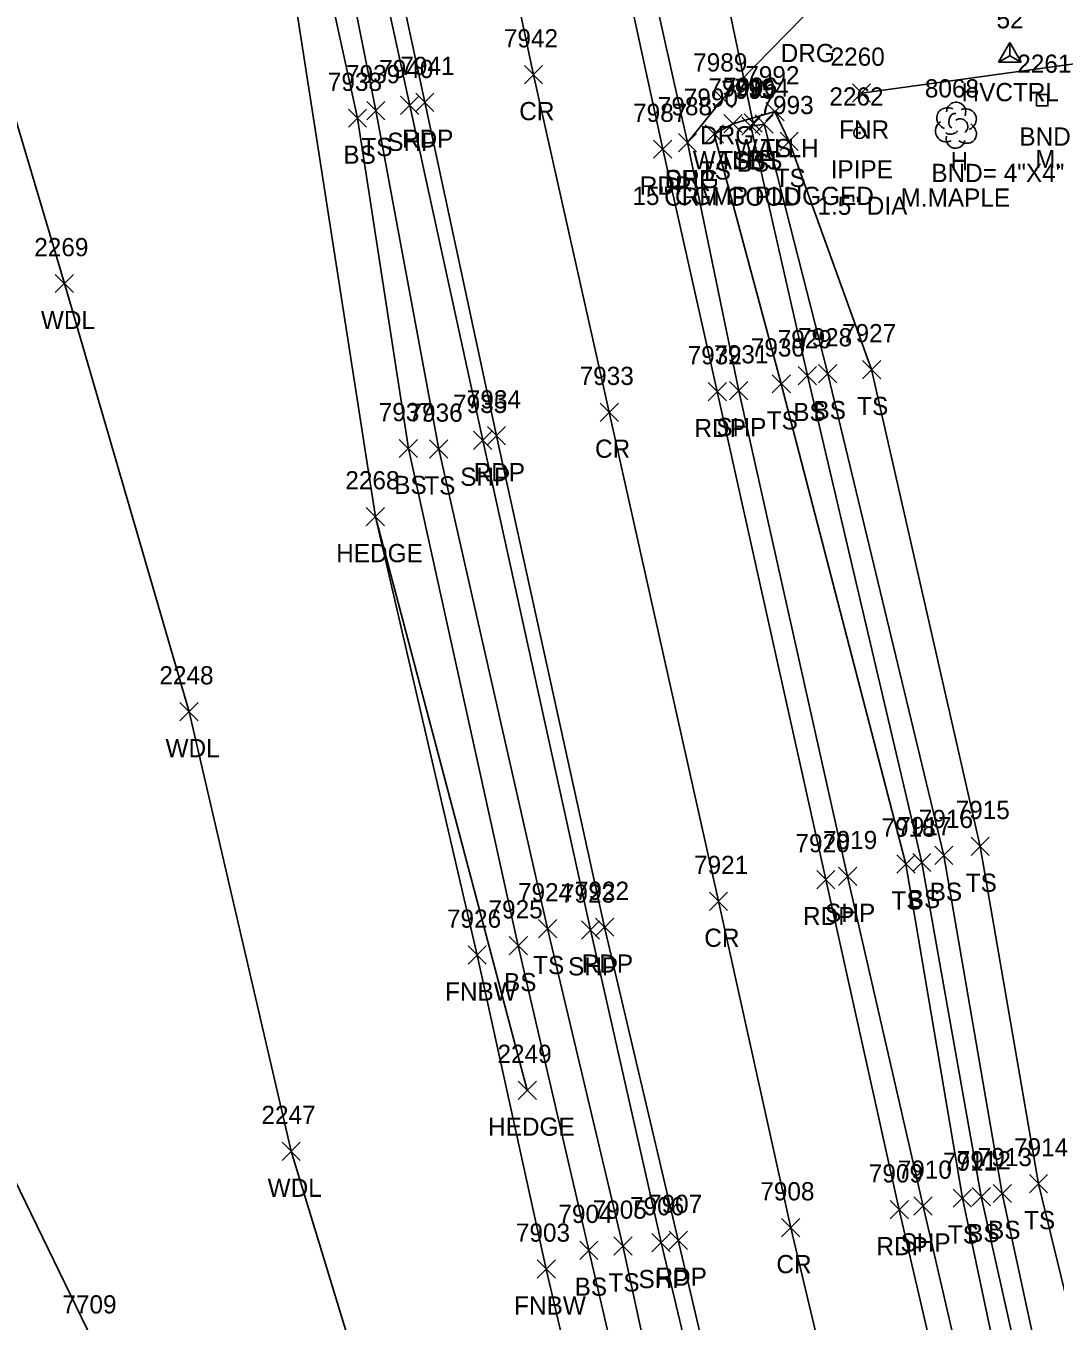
# Model space of a CAD drawing. Extents: x 1439173 to 1457902, y 641926 to 659889.
# Drawn here: x 1448436.9 to 1448550, y 644755 to 644897.2 of the extents above; entities that cross this region are included whole.
import ezdxf

# ---------------------------------------------------------------- set-up
doc = ezdxf.new("R2010")
doc.units = 0
for name, color, linetype in [('C_A', 7, 'Continuous'), ('C_I', 7, 'Continuous'), ('CPSM', 7, 'Continuous'), ('D_A', 7, 'Continuous'), ('D_C', 7, 'Continuous'), ('D_I', 7, 'Continuous'), ('D_TIC', 7, 'Continuous'), ('DCP', 7, 'Continuous'), ('DHW', 7, 'Continuous'), ('L_A', 7, 'Continuous'), ('L_C', 7, 'Continuous'), ('L_I', 7, 'Continuous'), ('L_TIC', 7, 'Continuous'), ('LAHR', 7, 'Continuous'), ('LAWA', 7, 'Continuous'), ('LELB', 7, 'Continuous'), ('Level 18', 7, 'Continuous'), ('LFNC', 7, 'Continuous'), ('LTD', 7, 'Continuous'), ('M_A', 7, 'Continuous'), ('M_C', 7, 'Continuous'), ('M_I', 7, 'Continuous'), ('MPIP', 7, 'Continuous'), ('P_A', 7, 'Continuous'), ('P_I', 7, 'Continuous'), ('P_TIC', 7, 'Continuous'), ('PET', 7, 'Continuous'), ('PRC', 7, 'Continuous'), ('PSP', 7, 'Continuous'), ('R_A', 7, 'Continuous'), ('R_I', 7, 'Continuous'), ('R_TIC', 7, 'Continuous'), ('RDG', 7, 'Continuous')]:
    doc.layers.add(name, color=color, linetype=linetype)

msp = doc.modelspace()

# ---------------------------------------------------------------- linework, layer by layer
at = {"layer": 'CPSM'}
for p, q in [((1448543.75, 644893.24), (1448545, 644895.4)), ((1448546.25, 644893.24), (1448545, 644895.4)), ((1448545, 644893.96), (1448545, 644895.4)), ((1448543.75, 644893.24), (1448545, 644893.96)), ((1448545, 644893.96), (1448545, 644893.96)), ((1448545, 644893.96), (1448546.25, 644893.24)), ((1448543.75, 644893.24), (1448546.25, 644893.24))]:
    msp.add_line(p, q, dxfattribs=at)
at = {"layer": 'D_TIC'}
for points in [[(1448518.2, 644886.81), (1448520.2, 644888.81)], [(1448520.2, 644886.81), (1448518.2, 644888.81)], [(1448513.59, 644885.48), (1448515.59, 644887.48)], [(1448515.59, 644885.48), (1448513.59, 644887.48)], [(1448515.81, 644885.56), (1448517.81, 644887.56)], [(1448517.81, 644885.56), (1448515.81, 644887.56)]]:
    msp.add_lwpolyline(points, dxfattribs=at)
at = {"layer": 'DCP'}
msp.add_lwpolyline([(1448516.81, 644886.56), (1448510.49, 644916.78)], dxfattribs=at)
at = {"layer": 'DHW'}
msp.add_lwpolyline([(1448514.59, 644886.48), (1448519.2, 644887.81)], dxfattribs=at)
at = {"layer": 'L_TIC'}
for points in [[(1448527.7, 644888.85), (1448529.7, 644890.85)], [(1448529.7, 644888.85), (1448527.7, 644890.85)], [(1448472.36, 644886.09), (1448474.36, 644888.09)], [(1448474.36, 644886.09), (1448472.36, 644888.09)], [(1448474.37, 644886.93), (1448476.37, 644888.93)], [(1448476.37, 644886.93), (1448474.37, 644888.93)], [(1448518.2, 644886.81), (1448520.2, 644888.81)], [(1448520.2, 644886.81), (1448518.2, 644888.81)], [(1448511.54, 644884.35), (1448513.54, 644886.35)], [(1448513.54, 644884.35), (1448511.54, 644886.35)], [(1448513.59, 644885.48), (1448515.59, 644887.48)], [(1448515.59, 644885.48), (1448513.59, 644887.48)], [(1448515.56, 644885.22), (1448517.56, 644887.22)], [(1448517.56, 644885.22), (1448515.56, 644887.22)], [(1448515.56, 644885.22), (1448517.56, 644887.22)], [(1448517.56, 644885.22), (1448515.56, 644887.22)], [(1448517.01, 644885.45), (1448519.01, 644887.45)], [(1448519.01, 644885.45), (1448517.01, 644887.45)], [(1448519.76, 644883.54), (1448521.76, 644885.54)], [(1448521.76, 644883.54), (1448519.76, 644885.54)], [(1448519.76, 644883.54), (1448521.76, 644885.54)], [(1448521.76, 644883.54), (1448519.76, 644885.54)], [(1448440.17, 644867.93), (1448442.17, 644869.93)], [(1448442.17, 644867.93), (1448440.17, 644869.93)], [(1448521.76, 644857.82), (1448523.76, 644859.82)], [(1448523.76, 644857.82), (1448521.76, 644859.82)], [(1448523.99, 644858.03), (1448525.99, 644860.03)], [(1448525.99, 644858.03), (1448523.99, 644860.03)], [(1448528.82, 644858.48), (1448530.82, 644860.48)], [(1448530.82, 644858.48), (1448528.82, 644860.48)], [(1448518.89, 644856.91), (1448520.89, 644858.91)], [(1448520.89, 644856.91), (1448518.89, 644858.91)], [(1448477.95, 644849.81), (1448479.95, 644851.81)], [(1448479.95, 644849.81), (1448477.95, 644851.81)], [(1448481.28, 644849.75), (1448483.28, 644851.75)], [(1448483.28, 644849.75), (1448481.28, 644851.75)], [(1448474.32, 644842.32), (1448476.32, 644844.32)], [(1448476.32, 644842.32), (1448474.32, 644844.32)], [(1448453.86, 644820.9), (1448455.86, 644822.9)], [(1448455.86, 644820.9), (1448453.86, 644822.9)], [(1448540.74, 644806.11), (1448542.74, 644808.11)], [(1448542.74, 644806.11), (1448540.74, 644808.11)], [(1448536.75, 644805.12), (1448538.75, 644807.12)], [(1448538.75, 644805.12), (1448536.75, 644807.12)], [(1448532.59, 644804.17), (1448534.59, 644806.17)], [(1448534.59, 644804.17), (1448532.59, 644806.17)], [(1448534.33, 644804.33), (1448536.33, 644806.33)], [(1448536.33, 644804.33), (1448534.33, 644806.33)], [(1448493.24, 644797.07), (1448495.24, 644799.07)], [(1448495.24, 644797.07), (1448493.24, 644799.07)], [(1448490.01, 644795.19), (1448492.01, 644797.19)], [(1448492.01, 644795.19), (1448490.01, 644797.19)], [(1448485.5, 644794.17), (1448487.5, 644796.17)], [(1448487.5, 644794.17), (1448485.5, 644796.17)], [(1448491, 644779.32), (1448493, 644781.32)], [(1448493, 644779.32), (1448491, 644781.32)], [(1448465.07, 644772.61), (1448467.07, 644774.61)], [(1448467.07, 644772.61), (1448465.07, 644774.61)], [(1448543.16, 644767.98), (1448545.16, 644769.98)], [(1448545.16, 644767.98), (1448543.16, 644769.98)], [(1448547.14, 644769.05), (1448549.14, 644771.05)], [(1448549.14, 644769.05), (1448547.14, 644771.05)], [(1448538.78, 644767.47), (1448540.78, 644769.47)], [(1448540.78, 644767.47), (1448538.78, 644769.47)], [(1448540.86, 644767.63), (1448542.86, 644769.63)], [(1448542.86, 644767.63), (1448540.86, 644769.63)], [(1448501.51, 644762.21), (1448503.51, 644764.21)], [(1448503.51, 644762.21), (1448501.51, 644764.21)], [(1448497.76, 644761.74), (1448499.76, 644763.74)], [(1448499.76, 644761.74), (1448497.76, 644763.74)], [(1448493.09, 644759.68), (1448495.09, 644761.68)], [(1448495.09, 644759.68), (1448493.09, 644761.68)]]:
    msp.add_lwpolyline(points, dxfattribs=at)
at = {"layer": 'LAHR'}
msp.add_lwpolyline([(1448492, 644780.32), (1448475.32, 644843.32), (1448465.51, 644906.4), (1448447.38, 644976.6)], dxfattribs=at)
at = {"layer": 'LAWA'}
for points in [[(1448550.8, 644440.53), (1448533.82, 644470.66), (1448529.86, 644507.95), (1448526.88, 644540.88), (1448513.49, 644597.36), (1448508.97, 644625.32), (1448499.27, 644672.13), (1448490.55, 644711.17), (1448476.17, 644740.45), (1448466.07, 644773.61), (1448454.86, 644821.9), (1448441.17, 644868.93), (1448430.57, 644904.57), (1448415.6, 644959.64), (1448411.39, 644969.06), (1448391.73, 644986.43)], [(1448525.57, 644421.39), (1448514.14, 644439.55), (1448504.22, 644474.31), (1448500.68, 644516.13), (1448500.33, 644548.9), (1448493.92, 644591.97), (1448487.64, 644623.08), (1448484.93, 644661.11), (1448477.82, 644697.56), (1448471.08, 644716.64), (1448460.41, 644739.14), (1448444.3, 644752.8), (1448433.21, 644775.56), (1448421.34, 644813.82)]]:
    msp.add_lwpolyline(points, dxfattribs=at)
at = {"layer": 'LELB'}
for points in [[(1448513.7, 644711.54), (1448502.51, 644763.21), (1448494.24, 644798.07), (1448482.28, 644850.75), (1448475.37, 644887.93), (1448465.3, 644938.07), (1448455.18, 644987.44), (1448444.73, 645036.19), (1448437.19, 645074.19), (1448428.92, 645117.05), (1448429.77, 645116.31), (1448419.38, 645162.47), (1448413.37, 645200.03), (1448410.33, 645213.44), (1448402.27, 645258.19)], [(1448557.78, 644502.2), (1448552.98, 644517.51), (1448543.57, 644563.1), (1448533.53, 644616.34), (1448521.47, 644666.5), (1448510.8, 644711.1), (1448498.76, 644762.74), (1448491.01, 644796.19), (1448478.95, 644850.81), (1448473.36, 644887.09), (1448462.33, 644937.46), (1448450.84, 644986.61), (1448440.04, 645034.94), (1448421.37, 645071.58), (1448413.78, 645112.58)], [(1448550.77, 644716.52), (1448539.78, 644768.47), (1448533.59, 644805.17), (1448519.89, 644857.91), (1448512.54, 644885.35), (1448514.59, 644886.48), (1448519.2, 644887.81), (1448520.76, 644884.54)], [(1448609.96, 644480.76), (1448597.96, 644532.64), (1448588, 644575.82), (1448578.91, 644626.19), (1448568.89, 644678.7), (1448565.02, 644690.53), (1448555.18, 644717.97), (1448544.16, 644768.98), (1448537.75, 644806.12), (1448524.99, 644859.03), (1448518.01, 644886.45), (1448516.56, 644886.22)], [(1448627.08, 644401.86), (1448622.84, 644415.75), (1448619.6, 644431.72), (1448607.54, 644481.43), (1448595.73, 644532.41), (1448585.93, 644575.37), (1448575.13, 644625.5), (1448563.26, 644677.15), (1448553.34, 644717.27), (1448541.86, 644768.63), (1448535.33, 644805.33), (1448522.76, 644858.82), (1448516.56, 644886.22)], [(1448612.23, 644480.58), (1448600.79, 644533.41), (1448591.22, 644576.13), (1448581.75, 644626.33), (1448573.93, 644679.53), (1448559.67, 644722.69), (1448548.14, 644770.05), (1448541.74, 644807.11), (1448529.82, 644859.48), (1448520.76, 644884.54)]]:
    msp.add_lwpolyline(points, dxfattribs=at)
at = {"layer": 'Level 18'}
msp.add_lwpolyline([(1448547.93, 644889.7), (1448549.18, 644889.7), (1448549.18, 644888.45), (1448547.93, 644888.45)], close=True, dxfattribs=at)
msp.add_circle((1448548.55, 644889.08), 0.0833, dxfattribs=at)
at = {"layer": 'LFNC'}
for points in [[(1448558.16, 644893.89), (1448528.7, 644889.85)], [(1448486.5, 644795.17), (1448475.32, 644843.32)], [(1448546.97, 644516.98), (1448536.49, 644563.2), (1448526.7, 644614.12), (1448515.03, 644665.32), (1448506.32, 644708.35), (1448494.09, 644760.68), (1448486.5, 644795.17)]]:
    msp.add_lwpolyline(points, dxfattribs=at)
at = {"layer": 'LTD'}
msp.add_line((1448539.05, 644886.37), (1448539.05, 644886.37), dxfattribs=at)
msp.add_line((1448539.05, 644886.37), (1448539.05, 644886.37), dxfattribs=at)
msp.add_arc((1448539.1, 644887.8), 1.05, 335.5272, 180.9563, dxfattribs=at)
for centre, major_axis, ratio, start_param, end_param in [((1448538.26, 644887.04), (1.21, -0.51), 0.895232, 1.570796, 4.712389), ((1448540.09, 644886.95), (-1.14, -0.48), 0.949671, 1.570796, 4.712389), ((1448537.97, 644885.66), (0.58, -1.04), 0.959034, 3.141593, 6.283185), ((1448538.84, 644886.83), (-0.208, -0.792), 0.645439, 3.141593, 6.283185), ((1448539.55, 644886.2), (-0.5, 0.667), 0.989748, 3.141593, 6.283185), ((1448540.05, 644885.54), (-1.09, 0.79), 0.841452, 1.570796, 4.712389), ((1448539.05, 644884.87), (0.26, 1.06), 0.942809, 1.570796, 4.712389), ((1448538.59, 644885.62), (-0.625, -0.083), 0.423636, 0, 3.141593)]:
    msp.add_ellipse(centre, major_axis=major_axis, ratio=ratio, start_param=start_param, end_param=end_param, dxfattribs=at)
at = {"layer": 'MPIP'}
for radius in [0.625, 0.0833]:
    msp.add_circle((1448528.49, 644885.48), radius, dxfattribs=at)
at = {"layer": 'P_TIC'}
for points in [[(1448491.69, 644890.87), (1448493.69, 644892.87)], [(1448493.69, 644890.87), (1448491.69, 644892.87)], [(1448478.09, 644887.5), (1448480.09, 644889.5)], [(1448480.09, 644887.5), (1448478.09, 644889.5)], [(1448479.75, 644887.84), (1448481.75, 644889.84)], [(1448481.75, 644887.84), (1448479.75, 644889.84)], [(1448508.6, 644883.41), (1448510.6, 644885.41)], [(1448510.6, 644883.41), (1448508.6, 644885.41)], [(1448505.88, 644882.69), (1448507.88, 644884.69)], [(1448507.88, 644882.69), (1448505.88, 644884.69)], [(1448511.87, 644856.06), (1448513.87, 644858.06)], [(1448513.87, 644856.06), (1448511.87, 644858.06)], [(1448514.22, 644856.16), (1448516.22, 644858.16)], [(1448516.22, 644856.16), (1448514.22, 644858.16)], [(1448500.01, 644853.79), (1448502.01, 644855.79)], [(1448502.01, 644853.79), (1448500.01, 644855.79)], [(1448486.11, 644850.71), (1448488.11, 644852.71)], [(1448488.11, 644850.71), (1448486.11, 644852.71)], [(1448487.62, 644851.21), (1448489.62, 644853.21)], [(1448489.62, 644851.21), (1448487.62, 644853.21)], [(1448523.79, 644802.46), (1448525.79, 644804.46)], [(1448525.79, 644802.46), (1448523.79, 644804.46)], [(1448526.18, 644802.81), (1448528.18, 644804.81)], [(1448528.18, 644802.81), (1448526.18, 644804.81)], [(1448512, 644800.07), (1448514, 644802.07)], [(1448514, 644800.07), (1448512, 644802.07)], [(1448497.94, 644796.93), (1448499.94, 644798.93)], [(1448499.94, 644796.93), (1448497.94, 644798.93)], [(1448499.49, 644797.23), (1448501.49, 644799.23)], [(1448501.49, 644797.23), (1448499.49, 644799.23)], [(1448534.46, 644766.6), (1448536.46, 644768.6)], [(1448536.46, 644766.6), (1448534.46, 644768.6)], [(1448531.85, 644766.19), (1448533.85, 644768.19)], [(1448533.85, 644766.19), (1448531.85, 644768.19)], [(1448519.93, 644764.22), (1448521.93, 644766.22)], [(1448521.93, 644764.22), (1448519.93, 644766.22)], [(1448505.69, 644762.58), (1448507.69, 644764.58)], [(1448507.69, 644762.58), (1448505.69, 644764.58)], [(1448507.59, 644762.84), (1448509.59, 644764.84)], [(1448509.59, 644762.84), (1448507.59, 644764.84)]]:
    msp.add_lwpolyline(points, dxfattribs=at)
at = {"layer": 'PET'}
for points in [[(1448520.66, 644712.53), (1448508.59, 644763.84), (1448500.49, 644798.23), (1448488.62, 644852.21), (1448480.75, 644888.84), (1448469.94, 644939.01), (1448459.57, 644988.75), (1448449.81, 645037.3), (1448442.27, 645075.62), (1448433.84, 645117.73), (1448432.13, 645126.51), (1448425.03, 645163.01), (1448415.59, 645214.45), (1448407.8, 645259.58)], [(1448544.89, 644715.35), (1448532.85, 644767.19), (1448524.79, 644803.46), (1448512.87, 644857.06), (1448506.88, 644883.69), (1448496.37, 644932.07), (1448490.78, 644958.4), (1448480.51, 645007.36), (1448470.67, 645055.82), (1448463.3, 645092.2), (1448456.6, 645125.76), (1448451.47, 645151.46), (1448443.5, 645192.53), (1448434.94, 645239.98)]]:
    msp.add_lwpolyline(points, dxfattribs=at)
at = {"layer": 'PRC'}
msp.add_lwpolyline([(1448533.38, 644712.92), (1448520.93, 644765.22), (1448513, 644801.07), (1448501.01, 644854.79), (1448492.69, 644891.87), (1448481.94, 644942.66), (1448471.48, 644991.78), (1448461.55, 645040.41), (1448453.75, 645078.12), (1448445.6, 645121.07), (1448444.09, 645128.1), (1448439.62, 645150.79), (1448432.04, 645191.01), (1448423.23, 645238.86)], dxfattribs=at)
at = {"layer": 'PSP'}
for points in [[(1448518.88, 644712.4), (1448506.69, 644763.58), (1448498.94, 644797.93), (1448487.11, 644851.71), (1448479.09, 644888.5), (1448468.11, 644938.89), (1448457.85, 644988.01), (1448447.65, 645036.9), (1448440.13, 645075.07), (1448431.98, 645117.55), (1448430.3, 645126), (1448423.14, 645162.62), (1448412.77, 645213.75), (1448405.32, 645259.04)], [(1448547.44, 644715.81), (1448535.46, 644767.6), (1448527.18, 644803.81), (1448515.22, 644857.16), (1448509.6, 644884.41), (1448502.44, 644916.59), (1448493.24, 644958.55), (1448482.77, 645007.88), (1448472.8, 645056.51), (1448465.63, 645092.21), (1448458.91, 645126.24), (1448453.79, 645151.64), (1448445.7, 645193.09), (1448437.06, 645240)]]:
    msp.add_lwpolyline(points, dxfattribs=at)
at = {"layer": 'R_TIC'}
for points in [[(1448512.49, 644888.22), (1448514.49, 644890.22)], [(1448514.49, 644888.22), (1448512.49, 644890.22)], [(1448508.6, 644883.41), (1448510.6, 644885.41)], [(1448510.6, 644883.41), (1448508.6, 644885.41)]]:
    msp.add_lwpolyline(points, dxfattribs=at)
at = {"layer": 'RDG'}
msp.add_lwpolyline([(1448509.6, 644884.41), (1448513.49, 644889.22), (1448522.34, 644898.25), (1448541.11, 644905.3), (1448552.3, 644902.83), (1448575.56, 644900.96), (1448596.28, 644906.17), (1448592.43, 644916.52), (1448569.12, 644913.79), (1448556.48, 644919.36), (1448554.9, 644941.69), (1448553.73, 644955.33), (1448560.29, 644961.64), (1448563.98, 644962.74), (1448569.29, 644964.47)], dxfattribs=at)

# ---------------------------------------------------------------- texts
at = {"layer": 'C_A'}
msp.add_text('HVCTRL', height=2, dxfattribs=at).set_placement((1448539.69, 644888.96))
at = {"layer": 'C_I'}
msp.add_text('52', height=2, dxfattribs=at).set_placement((1448543.53, 644896.96))
at = {"layer": 'D_A'}
for s, p in [('WALLH', (1448510.18, 644881.48)), ('WALLH', (1448514.79, 644882.81)), ('P', (1448516.19, 644881.56))]:
    msp.add_text(s, height=2, dxfattribs=at).set_placement(p)
at = {"layer": 'D_C'}
for s, p in [('15" CGMP PLUGGED', (1448503.55, 644877.56)), ('CRM GOOD', (1448507.04, 644877.48))]:
    msp.add_text(s, height=2, dxfattribs=at).set_placement(p)
at = {"layer": 'D_I'}
for s, p in [('7992', (1448515.94, 644890.81)), ('7991', (1448511.9, 644889.48)), ('7996', (1448513.5, 644889.56))]:
    msp.add_text(s, height=2, dxfattribs=at).set_placement(p)
at = {"layer": 'L_A'}
for s, p in [('FNR', (1448526.24, 644884.85)), ('TS', (1448473.78, 644882.93)), ('BS', (1448471.8, 644882.09)), ('TS', (1448513, 644881.48)), ('BS', (1448516.45, 644881.45)), ('TS', (1448517.6, 644882.81)), ('TS', (1448510.95, 644880.35)), ('BS', (1448515, 644881.22)), ('BS', (1448515, 644881.22)), ('H', (1448538.48, 644881.37)), ('TS', (1448519.17, 644879.54)), ('TS', (1448519.17, 644879.54)), ('WDL', (1448438.59, 644863.93)), ('TS', (1448528.23, 644854.48)), ('BS', (1448521.21, 644853.82)), ('BS', (1448523.43, 644854.03)), ('TS', (1448518.3, 644852.91)), ('BS', (1448477.39, 644845.81)), ('TS', (1448480.69, 644845.75)), ('HEDGE', (1448471.02, 644838.32)), ('WDL', (1448452.28, 644816.9)), ('TS', (1448540.15, 644802.11)), ('BS', (1448536.19, 644801.12)), ('TS', (1448532, 644800.17)), ('BS', (1448533.78, 644800.33)), ('TS', (1448492.65, 644793.07)), ('BS', (1448489.45, 644791.19)), ('FNBW', (1448482.97, 644790.17)), ('HEDGE', (1448487.7, 644775.32)), ('WDL', (1448463.49, 644768.61)), ('TS', (1448546.55, 644765.05)), ('TS', (1448538.19, 644763.47)), ('BS', (1448540.3, 644763.63)), ('BS', (1448542.6, 644763.98)), ('BS', (1448497.2, 644757.74)), ('TS', (1448500.92, 644758.21)), ('FNBW', (1448490.56, 644755.68))]:
    msp.add_text(s, height=2, dxfattribs=at).set_placement(p)
at = {"layer": 'L_C'}
for p in [(1448547.78, 644881.61), (1448532.99, 644877.37)]:
    msp.add_text('M.MAPLE', height=2, dxfattribs=at).set_placement(p)
at = {"layer": 'L_I'}
for s, p in [('2260', (1448525.31, 644892.85)), ('7938', (1448470.1, 644890.09)), ('7939', (1448472.1, 644890.93)), ('7992', (1448515.94, 644890.81)), ('7991', (1448511.9, 644889.48)), ('7995', (1448513.3, 644889.22)), ('7995', (1448513.3, 644889.22)), ('7994', (1448514.75, 644889.45)), ('8068', (1448535.66, 644889.37)), ('7990', (1448509.19, 644888.35)), ('7993', (1448517.5, 644887.54)), ('7993', (1448517.5, 644887.54)), ('2269', (1448437.86, 644871.93)), ('7929', (1448519.5, 644861.82)), ('7928', (1448521.73, 644862.03)), ('7927', (1448526.56, 644862.48)), ('7930', (1448516.55, 644860.91)), ('7937', (1448475.69, 644853.81)), ('7936', (1448478.96, 644853.75)), ('2268', (1448472.02, 644846.32)), ('2248', (1448451.6, 644824.9)), ('7916', (1448535, 644809.12)), ('7915', (1448539.04, 644810.11)), ('7918', (1448530.9, 644808.17)), ('7917', (1448532.64, 644808.33)), ('7924', (1448490.98, 644801.07)), ('7925', (1448487.75, 644799.19)), ('7926', (1448483.18, 644798.17)), ('2249', (1448488.73, 644783.32)), ('2247', (1448462.81, 644776.61)), ('7913', (1448541.47, 644771.98)), ('7914', (1448545.45, 644773.05)), ('7911', (1448537.65, 644771.47)), ('7912', (1448539.17, 644771.63)), ('7905', (1448499.18, 644766.21)), ('7904', (1448495.42, 644765.74)), ('7903', (1448490.75, 644763.68)), ('7709', (1448440.95, 644755.8))]:
    msp.add_text(s, height=2, dxfattribs=at).set_placement(p)
at = {"layer": 'M_A'}
for s, p in [('BND', (1448546.04, 644884.08)), ('IPIPE', (1448525.32, 644880.48))]:
    msp.add_text(s, height=2, dxfattribs=at).set_placement(p)
at = {"layer": 'M_C'}
for s, p in [('BND= 4"X4" CONC', (1448536.37, 644880.08)), ('1.5" DIA', (1448523.87, 644876.48))]:
    msp.add_text(s, height=2, dxfattribs=at).set_placement(p)
at = {"layer": 'M_I'}
for s, p in [('2261', (1448545.81, 644892.08)), ('2262', (1448525.18, 644888.48))]:
    msp.add_text(s, height=2, dxfattribs=at).set_placement(p)
at = {"layer": 'P_A'}
for s, p in [('CR', (1448491.12, 644886.87)), ('SHP', (1448476.63, 644883.5)), ('RDP', (1448478.24, 644883.84)), ('RDP', (1448504.36, 644878.69)), ('SHP', (1448507.14, 644879.41)), ('RDP', (1448510.36, 644852.06)), ('SHP', (1448512.76, 644852.16)), ('CR', (1448499.44, 644849.79)), ('SHP', (1448484.64, 644846.71)), ('RDP', (1448486.11, 644847.21)), ('RDP', (1448522.28, 644798.46)), ('SHP', (1448524.71, 644798.81)), ('CR', (1448511.44, 644796.07)), ('SHP', (1448496.48, 644792.93)), ('RDP', (1448497.98, 644793.23)), ('RDP', (1448530.34, 644762.19)), ('SHP', (1448532.99, 644762.6)), ('CR', (1448519.36, 644760.22)), ('SHP', (1448504.22, 644758.58)), ('RDP', (1448506.08, 644758.84))]:
    msp.add_text(s, height=2, dxfattribs=at).set_placement(p)
at = {"layer": 'P_I'}
for s, p in [('7942', (1448489.43, 644894.87)), ('7940', (1448475.74, 644891.5)), ('7941', (1448478.06, 644891.84)), ('7988', (1448506.34, 644887.41)), ('7987', (1448503.62, 644886.69)), ('7931', (1448512.53, 644860.16)), ('7932', (1448509.61, 644860.06)), ('7933', (1448497.75, 644857.79)), ('7935', (1448483.85, 644854.71)), ('7934', (1448485.36, 644855.21)), ('7920', (1448521.45, 644806.46)), ('7919', (1448524.48, 644806.81)), ('7921', (1448510.31, 644804.07)), ('7923', (1448495.69, 644800.93)), ('7922', (1448497.23, 644801.23)), ('7910', (1448532.68, 644770.6)), ('7909', (1448529.51, 644770.19)), ('7908', (1448517.59, 644768.22)), ('7906', (1448503.29, 644766.58)), ('7907', (1448505.26, 644766.84))]:
    msp.add_text(s, height=2, dxfattribs=at).set_placement(p)
at = {"layer": 'R_A'}
for p in [(1448519.83, 644893.25), (1448510.98, 644884.22), (1448507.09, 644879.41)]:
    msp.add_text('DRG', height=2, dxfattribs=at).set_placement(p)
at = {"layer": 'R_I'}
for s, p in [('7989', (1448510.22, 644892.22)), ('7988', (1448506.34, 644887.41))]:
    msp.add_text(s, height=2, dxfattribs=at).set_placement(p)

doc.saveas('drawing.dxf')
